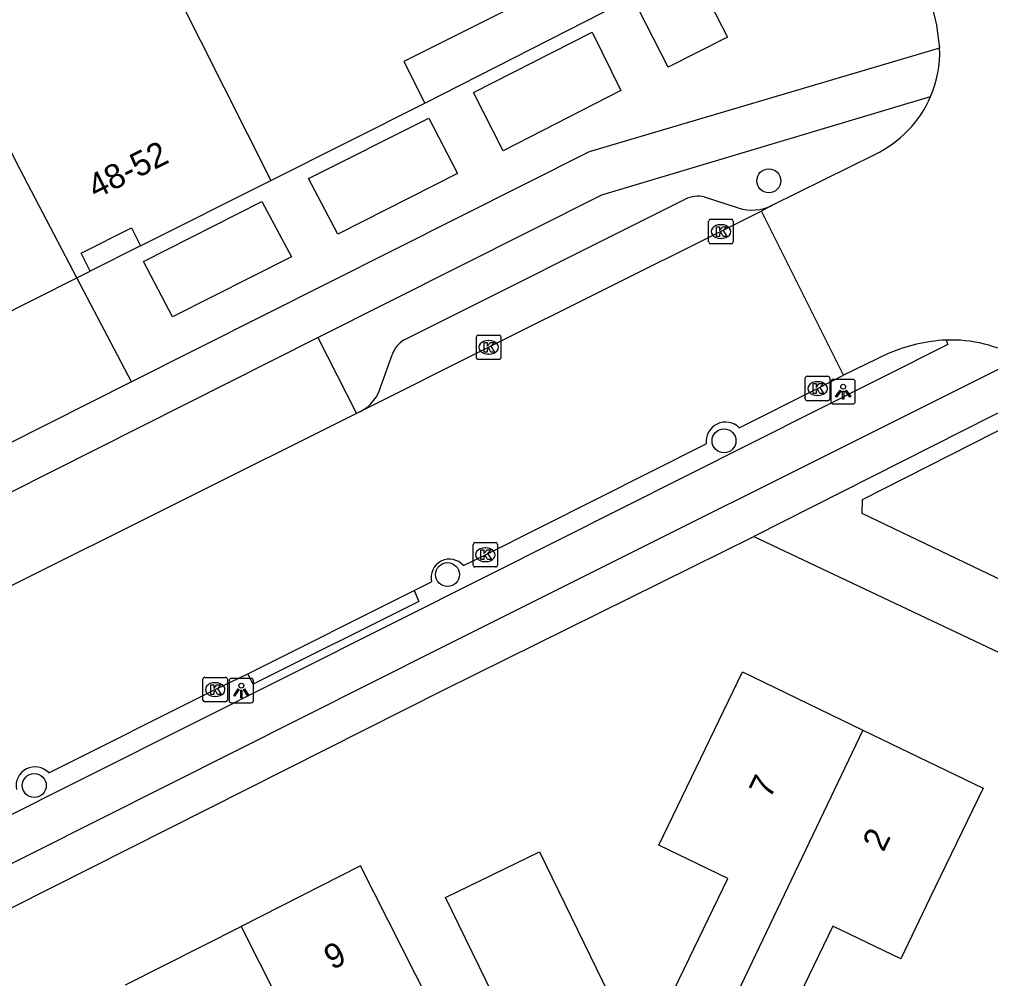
# Model space of a CAD drawing. Extents: x 157321 to 158827, y 386650 to 388532.
# Drawn here: x 157721.32 to 157761, y 387702.88 to 387742.08 of the extents above; entities that cross this region are included whole.
import ezdxf

# ---------------------------------------------------------------- set-up
doc = ezdxf.new("R2010")
doc.units = 0
for name, color, linetype in [('IMGEO_Berm_open', 7, 'Continuous'), ('IMGEO_Boom', 7, 'Continuous'), ('IMGEO_Fietspad_open', 7, 'Continuous'), ('IMGEO_Kolk', 7, 'Continuous'), ('IMGEO_Lichtpunt', 7, 'Continuous'), ('IMGEO_Pand', 7, 'Continuous'), ('IMGEO_Pand_nummerreeks', 7, 'Continuous'), ('IMGEO_Parkeervlak_open', 7, 'Continuous'), ('IMGEO_Rijbaan_lokaal_open', 7, 'Continuous'), ('IMGEO_Voetpad_open', 7, 'Continuous')]:
    doc.layers.add(name, color=color, linetype=linetype)

msp = doc.modelspace()

# ---------------------------------------------------------------- linework, layer by layer
at = {"layer": 'IMGEO_Berm_open'}
for points in [[(157733.509, 387729.072), (157735.087, 387725.969)], [(157737.452, 387718.741), (157737.64, 387718.282), (157730.872, 387714.914), (157730.655, 387715.337)]]:
    msp.add_lwpolyline(points, dxfattribs=at)
at = {"layer": 'IMGEO_Boom'}
for centre in [(157751.938, 387735.483), (157750.11, 387724.853), (157738.811, 387719.387), (157721.928, 387710.765)]:
    msp.add_circle(centre, 0.489, dxfattribs=at)
at = {"layer": 'IMGEO_Fietspad_open'}
for points in [[(157758.92, 387740.909), (157744.598, 387736.668), (157725.897, 387727.259)], [(157733.509, 387729.072), (157745.113, 387734.907), (157758.548, 387738.923)], [(157759.18, 387728.971), (157759.256, 387728.788), (157740.534, 387719.377), (157711.843, 387704.997), (157689.342, 387693.698)], [(157719.067, 387721.809), (157733.509, 387729.072)], [(157762.207, 387728.221), (157738.499, 387716.361), (157713.444, 387703.783), (157687.224, 387690.567)], [(157725.897, 387727.259), (157720.79, 387724.695)]]:
    msp.add_lwpolyline(points, dxfattribs=at)
at = {"layer": 'IMGEO_Kolk'}
for p, q in [((157749.482, 387732.981), (157749.482, 387733.833)), ((157749.557, 387733.907), (157750.409, 387733.907)), ((157749.97, 387733.687), (157749.995, 387733.687)), ((157750.483, 387733.833), (157750.483, 387732.981)), ((157749.993, 387733.127), (157749.968, 387733.127)), ((157750.409, 387732.907), (157749.557, 387732.907)), ((157740.068, 387729.177), (157740.92, 387729.177)), ((157739.993, 387728.251), (157739.993, 387729.103)), ((157740.481, 387728.957), (157740.506, 387728.957)), ((157740.994, 387729.103), (157740.994, 387728.251)), ((157740.504, 387728.397), (157740.479, 387728.397)), ((157740.92, 387728.177), (157740.068, 387728.177)), ((157753.43, 387726.565), (157753.43, 387727.417)), ((157753.505, 387727.491), (157754.357, 387727.491)), ((157753.918, 387727.271), (157753.943, 387727.271)), ((157754.431, 387727.417), (157754.431, 387726.565)), ((157754.357, 387726.491), (157753.505, 387726.491)), ((157753.941, 387726.711), (157753.916, 387726.711)), ((157739.858, 387719.772), (157739.858, 387720.624)), ((157739.933, 387720.698), (157740.785, 387720.698)), ((157740.346, 387720.478), (157740.371, 387720.478)), ((157740.859, 387720.624), (157740.859, 387719.772)), ((157740.785, 387719.698), (157739.933, 387719.698)), ((157740.369, 387719.918), (157740.344, 387719.918)), ((157728.818, 387714.262), (157728.818, 387715.114)), ((157728.893, 387715.188), (157729.745, 387715.188)), ((157729.306, 387714.968), (157729.331, 387714.968)), ((157729.819, 387715.114), (157729.819, 387714.262)), ((157729.745, 387714.188), (157728.893, 387714.188)), ((157729.329, 387714.408), (157729.304, 387714.408))]:
    msp.add_line(p, q, dxfattribs=at)
for points in [[(157749.482, 387732.981), (157749.482, 387733.833)], [(157749.557, 387733.907), (157750.409, 387733.907)], [(157749.803, 387733.607), (157749.926, 387733.607), (157749.926, 387733.456), (157750.056, 387733.607), (157750.22, 387733.607), (157750.074, 387733.456), (157750.227, 387733.207), (157750.075, 387733.207), (157749.99, 387733.371), (157749.926, 387733.304), (157749.926, 387733.207), (157749.803, 387733.207), (157749.803, 387733.607)], [(157750.483, 387733.833), (157750.483, 387732.981)], [(157750.409, 387732.907), (157749.557, 387732.907)], [(157740.068, 387729.177), (157740.92, 387729.177)], [(157739.993, 387728.251), (157739.993, 387729.103)], [(157740.314, 387728.877), (157740.437, 387728.877), (157740.437, 387728.726), (157740.567, 387728.877), (157740.731, 387728.877), (157740.585, 387728.726), (157740.738, 387728.477), (157740.586, 387728.477), (157740.501, 387728.641), (157740.437, 387728.574), (157740.437, 387728.477), (157740.314, 387728.477), (157740.314, 387728.877)], [(157740.994, 387729.103), (157740.994, 387728.251)], [(157740.92, 387728.177), (157740.068, 387728.177)], [(157753.43, 387726.565), (157753.43, 387727.417)], [(157753.505, 387727.491), (157754.357, 387727.491)], [(157753.751, 387727.191), (157753.874, 387727.191), (157753.874, 387727.04), (157754.004, 387727.191), (157754.168, 387727.191), (157754.022, 387727.04), (157754.175, 387726.791), (157754.023, 387726.791), (157753.938, 387726.955), (157753.874, 387726.888), (157753.874, 387726.791), (157753.751, 387726.791), (157753.751, 387727.191)], [(157754.431, 387727.417), (157754.431, 387726.565)], [(157754.357, 387726.491), (157753.505, 387726.491)], [(157739.858, 387719.772), (157739.858, 387720.624)], [(157739.933, 387720.698), (157740.785, 387720.698)], [(157740.859, 387720.624), (157740.859, 387719.772)], [(157740.179, 387720.398), (157740.302, 387720.398), (157740.302, 387720.247), (157740.432, 387720.398), (157740.596, 387720.398), (157740.45, 387720.247), (157740.603, 387719.998), (157740.451, 387719.998), (157740.366, 387720.162), (157740.302, 387720.095), (157740.302, 387719.998), (157740.179, 387719.998), (157740.179, 387720.398)], [(157740.785, 387719.698), (157739.933, 387719.698)], [(157728.818, 387714.262), (157728.818, 387715.114)], [(157728.893, 387715.188), (157729.745, 387715.188)], [(157729.139, 387714.888), (157729.262, 387714.888), (157729.262, 387714.737), (157729.392, 387714.888), (157729.556, 387714.888), (157729.41, 387714.737), (157729.563, 387714.488), (157729.411, 387714.488), (157729.326, 387714.652), (157729.262, 387714.585), (157729.262, 387714.488), (157729.139, 387714.488), (157729.139, 387714.888)], [(157729.819, 387715.114), (157729.819, 387714.262)], [(157729.745, 387714.188), (157728.893, 387714.188)]]:
    msp.add_lwpolyline(points, dxfattribs=at)
for centre, start, end in [((157749.559, 387733.831), 91.552, 178.448), ((157749.559, 387733.831), 91.552, 178.448), ((157750.407, 387733.831), 1.552, 88.448), ((157750.407, 387733.831), 1.552, 88.448), ((157749.559, 387732.983), 181.552, 268.448), ((157749.559, 387732.983), 181.552, 268.448), ((157750.407, 387732.983), 271.552, 358.448), ((157750.407, 387732.983), 271.552, 358.448), ((157740.07, 387729.101), 91.552, 178.448), ((157740.07, 387729.101), 91.552, 178.448), ((157740.918, 387729.101), 1.552, 88.448), ((157740.918, 387729.101), 1.552, 88.448), ((157740.07, 387728.253), 181.552, 268.448), ((157740.07, 387728.253), 181.552, 268.448), ((157740.918, 387728.253), 271.552, 358.448), ((157740.918, 387728.253), 271.552, 358.448), ((157753.507, 387727.415), 91.552, 178.448), ((157753.507, 387727.415), 91.552, 178.448), ((157754.355, 387727.415), 1.552, 88.448), ((157754.355, 387727.415), 1.552, 88.448), ((157753.507, 387726.567), 181.552, 268.448), ((157753.507, 387726.567), 181.552, 268.448), ((157754.355, 387726.567), 271.552, 358.448), ((157754.355, 387726.567), 271.552, 358.448), ((157739.935, 387720.622), 91.552, 178.448), ((157739.935, 387720.622), 91.552, 178.448), ((157740.783, 387720.622), 1.552, 88.448), ((157740.783, 387720.622), 1.552, 88.448), ((157739.935, 387719.774), 181.552, 268.448), ((157739.935, 387719.774), 181.552, 268.448), ((157740.783, 387719.774), 271.552, 358.448), ((157740.783, 387719.774), 271.552, 358.448), ((157728.895, 387715.112), 91.552, 178.448), ((157728.895, 387715.112), 91.552, 178.448), ((157729.743, 387715.112), 1.552, 88.448), ((157729.743, 387715.112), 1.552, 88.448), ((157728.895, 387714.264), 181.552, 268.448), ((157728.895, 387714.264), 181.552, 268.448), ((157729.743, 387714.264), 271.552, 358.448), ((157729.743, 387714.264), 271.552, 358.448)]:
    msp.add_arc(centre, 0.0765, start, end, dxfattribs=at)
for centre, major_axis, ratio, start_param, end_param in [((157749.969, 387733.407), (-0.387, 0.002), 0.722429, 4.712389, 7.853982), ((157749.994, 387733.407), (-0.39, 0.002), 0.717154, 1.570796, 4.712389), ((157740.48, 387728.677), (-0.387, 0.002), 0.722429, 4.712389, 7.853982), ((157740.505, 387728.677), (-0.39, 0.002), 0.717154, 1.570796, 4.712389), ((157753.917, 387726.991), (-0.387, 0.002), 0.722429, 4.712389, 7.853982), ((157753.942, 387726.991), (-0.39, 0.002), 0.717154, 1.570796, 4.712389), ((157740.345, 387720.198), (-0.387, 0.002), 0.722429, 4.712389, 7.853982), ((157740.37, 387720.198), (-0.39, 0.002), 0.717154, 1.570796, 4.712389), ((157729.305, 387714.688), (-0.387, 0.002), 0.722429, 4.712389, 7.853982), ((157729.33, 387714.688), (-0.39, 0.002), 0.717154, 1.570796, 4.712389)]:
    msp.add_ellipse(centre, major_axis=major_axis, ratio=ratio, start_param=start_param, end_param=end_param, dxfattribs=at)
at = {"layer": 'IMGEO_Lichtpunt'}
for p, q in [((157754.478, 387727.267), (157754.478, 387726.46)), ((157754.478, 387727.267), (157754.478, 387726.46)), ((157755.38, 387727.362), (157754.572, 387727.362)), ((157755.38, 387727.362), (157754.572, 387727.362)), ((157755.474, 387726.46), (157755.474, 387727.267)), ((157755.474, 387726.46), (157755.474, 387727.267)), ((157754.572, 387726.366), (157755.38, 387726.366)), ((157754.572, 387726.366), (157755.38, 387726.366)), ((157729.888, 387715.05), (157729.888, 387714.243)), ((157729.888, 387715.05), (157729.888, 387714.243)), ((157730.79, 387715.145), (157729.982, 387715.145)), ((157730.79, 387715.145), (157729.982, 387715.145)), ((157730.884, 387714.243), (157730.884, 387715.05)), ((157730.884, 387714.243), (157730.884, 387715.05)), ((157729.982, 387714.149), (157730.79, 387714.149)), ((157729.982, 387714.149), (157730.79, 387714.149))]:
    msp.add_line(p, q, dxfattribs=at)
for points in [[(157754.852, 387726.931), (157754.891, 387726.903), (157754.703, 387726.641), (157754.665, 387726.668), (157754.852, 387726.931)], [(157754.954, 387726.883), (157755.001, 387726.883), (157755.001, 387726.561), (157754.954, 387726.561), (157754.954, 387726.883)], [(157755.064, 387726.903), (157755.102, 387726.93), (157755.289, 387726.668), (157755.25, 387726.64), (157755.064, 387726.903)], [(157730.262, 387714.714), (157730.301, 387714.686), (157730.113, 387714.424), (157730.075, 387714.451), (157730.262, 387714.714)], [(157730.364, 387714.666), (157730.411, 387714.666), (157730.411, 387714.344), (157730.364, 387714.344), (157730.364, 387714.666)], [(157730.474, 387714.686), (157730.512, 387714.713), (157730.699, 387714.451), (157730.66, 387714.423), (157730.474, 387714.686)]]:
    msp.add_lwpolyline(points, dxfattribs=at)
for centre in [(157754.977, 387727.065), (157730.387, 387714.848)]:
    msp.add_circle(centre, 0.0994, dxfattribs=at)
for centre, start, end in [((157754.572, 387727.267), 90, 180), ((157754.572, 387727.267), 90, 180), ((157755.38, 387727.267), 0, 90), ((157755.38, 387727.267), 0, 90), ((157754.572, 387726.46), 180, 270), ((157754.572, 387726.46), 180, 270), ((157755.38, 387726.46), 270, 0), ((157755.38, 387726.46), 270, 360), ((157729.982, 387715.05), 90, 180), ((157729.982, 387715.05), 90, 180), ((157730.79, 387715.05), 0, 90), ((157730.79, 387715.05), 0, 90), ((157729.982, 387714.243), 180, 270), ((157729.982, 387714.243), 180, 270), ((157730.79, 387714.243), 270, 0), ((157730.79, 387714.243), 270, 360)]:
    msp.add_arc(centre, 0.0946, start, end, dxfattribs=at)
at = {"layer": 'IMGEO_Pand'}
for points in [[(157724.847, 387748.893), (157721.455, 387755.635), (157726.811, 387756.893), (157731.678, 387758.035), (157732.47, 387754.685), (157734.865, 387750), (157735.804, 387748.162), (157739.402, 387750), (157739.713, 387750.159), (157739.794, 387750), (157741.51, 387746.652), (157742.193, 387746.988), (157743.4, 387744.512), (157742.744, 387744.177), (157743.104, 387743.403), (157737.032, 387740.358), (157737.888, 387738.654)], [(157723.663, 387731.515), (157721.347, 387735.947), (157716.862, 387744.885), (157724.847, 387748.893)], [(157724.847, 387748.893), (157731.591, 387735.493)], [(157731.591, 387735.493), (157737.888, 387738.654)], [(157726.272, 387732.824), (157731.591, 387735.493)], [(157724.216, 387731.792), (157723.849, 387732.525), (157725.905, 387733.557), (157726.272, 387732.824)], [(157723.663, 387731.515), (157724.216, 387731.792)], [(157744.821, 387693.675), (157740.921, 387701.691), (157738.734, 387706.187), (157742.577, 387708.057), (157746.697, 387699.589), (157750.259, 387706.968), (157747.447, 387708.325), (157750.866, 387715.407), (157755.783, 387713.033)], [(157755.783, 387713.033), (157760.697, 387710.66), (157758.524, 387706.158), (157757.329, 387703.684), (157754.555, 387705.023), (157750.115, 387695.827), (157748.039, 387696.83)], [(157755.783, 387713.033), (157748.039, 387696.83)], [(157738.641, 387689.09), (157740.515, 387690.039), (157739.682, 387691.684), (157735.857, 387699.24), (157738.702, 387700.68), (157737.518, 387703.018), (157735.26, 387707.478), (157730.381, 387705.008)], [(157725.654, 387702.615), (157730.381, 387705.008)], [(157730.381, 387705.008), (157737.623, 387690.641), (157738.453, 387688.995), (157738.641, 387689.09)]]:
    msp.add_lwpolyline(points, dxfattribs=at)
at = {"layer": 'IMGEO_Parkeervlak_open'}
for points in [[(157737.044, 387728.982), (157748.528, 387734.735)], [(157749.303, 387734.831), (157750.685, 387734.374)], [(157736.103, 387727.118), (157736.546, 387728.363)], [(157764.14, 387717.866), (157755.751, 387721.881), (157755.762, 387722.45), (157763.844, 387726.552)], [(157751.329, 387720.948), (157764.859, 387714.548)]]:
    msp.add_lwpolyline(points, dxfattribs=at)
for centre, radius, start, end in [((157749.059, 387733.622), 1.233, 78.6032, 115.5194), ((157751.251, 387736.167), 1.881, 252.4711, 296.1379), ((157737.619, 387728.01), 1.13, 120.5924, 161.7727), ((157734.425, 387727.576), 1.739, 298.7656, 344.7446)]:
    msp.add_arc(centre, radius, start, end, dxfattribs=at)
at = {"layer": 'IMGEO_Rijbaan_lokaal_open'}
for points in [[(157757.338, 387748.017), (157758.786, 387741.839), (157758.92, 387740.909)], [(157752.08, 387734.479), (157756.268, 387736.561)], [(157752.08, 387734.479), (157751.641, 387734.241)], [(157751.641, 387734.241), (157749.984, 387733.405), (157740.494, 387728.676), (157735.262, 387726.051)], [(157754.988, 387727.534), (157751.641, 387734.241)], [(157756.822, 387728.423), (157754.988, 387727.534)], [(157750.735, 387725.384), (157753.93, 387726.992), (157754.988, 387727.534)], [(157735.262, 387726.051), (157735.087, 387725.969)], [(157735.087, 387725.969), (157720.609, 387718.734)], [(157739.463, 387719.754), (157740.359, 387720.199), (157749.387, 387724.726)], [(157737.452, 387718.741), (157738.164, 387719.092)], [(157730.655, 387715.337), (157737.452, 387718.741)], [(157722.518, 387711.279), (157729.318, 387714.688), (157730.655, 387715.337)]]:
    msp.add_lwpolyline(points, dxfattribs=at)
for centre, radius, start, end in [((157754.507, 387740.708), 4.417, 336.1693, 2.6123), ((157754.284, 387740.758), 4.643, 295.3063, 336.7177), ((157759.557, 387722.002), 6.98, 93.0964, 113.0703), ((157759.387, 387723.324), 5.651, 60.0672, 92.1009), ((157750.172, 387724.828), 0.792, 44.6654, 187.3715), ((157738.892, 387719.269), 0.749, 40.3094, 193.6995), ((157721.955, 387710.759), 0.767, 42.7279, 191.2703)]:
    msp.add_arc(centre, radius, start, end, dxfattribs=at)
at = {"layer": 'IMGEO_Voetpad_open'}
for points in [[(157737.888, 387738.654), (157750.993, 387745.339)], [(157747.829, 387740.12), (157746.617, 387742.49), (157749.036, 387743.729), (157750.249, 387741.346), (157747.829, 387740.12)], [(157741.085, 387736.71), (157739.87, 387739.084), (157744.721, 387741.553), (157745.9, 387739.171), (157741.085, 387736.71)], [(157734.337, 387733.3), (157733.127, 387735.57), (157738.05, 387738.046), (157739.214, 387735.783), (157734.337, 387733.3)], [(157727.577, 387729.927), (157726.387, 387732.18), (157731.225, 387734.636), (157732.435, 387732.376), (157727.577, 387729.927)], [(157726.272, 387732.824), (157724.216, 387731.792)], [(157718.606, 387728.966), (157723.663, 387731.515)], [(157725.897, 387727.259), (157723.663, 387731.515)], [(157763.477, 387727.084), (157751.329, 387720.948)], [(157711.366, 387700.916), (157738.665, 387714.671), (157751.329, 387720.948)]]:
    msp.add_lwpolyline(points, dxfattribs=at)

# ---------------------------------------------------------------- texts
at = {"layer": 'IMGEO_Pand_nummerreeks'}
for s, rotation, p in [('48-52', 26.5717, (157724.438, 387734.726)), ('7', 64.23, (157751.99, 387710.192)), ('2', 64.2288, (157756.623, 387708.018)), ('9', 26.8545, (157734.095, 387703.212))]:
    msp.add_text(s, height=1, rotation=rotation, dxfattribs=at).set_placement(p)

doc.saveas('drawing.dxf')
